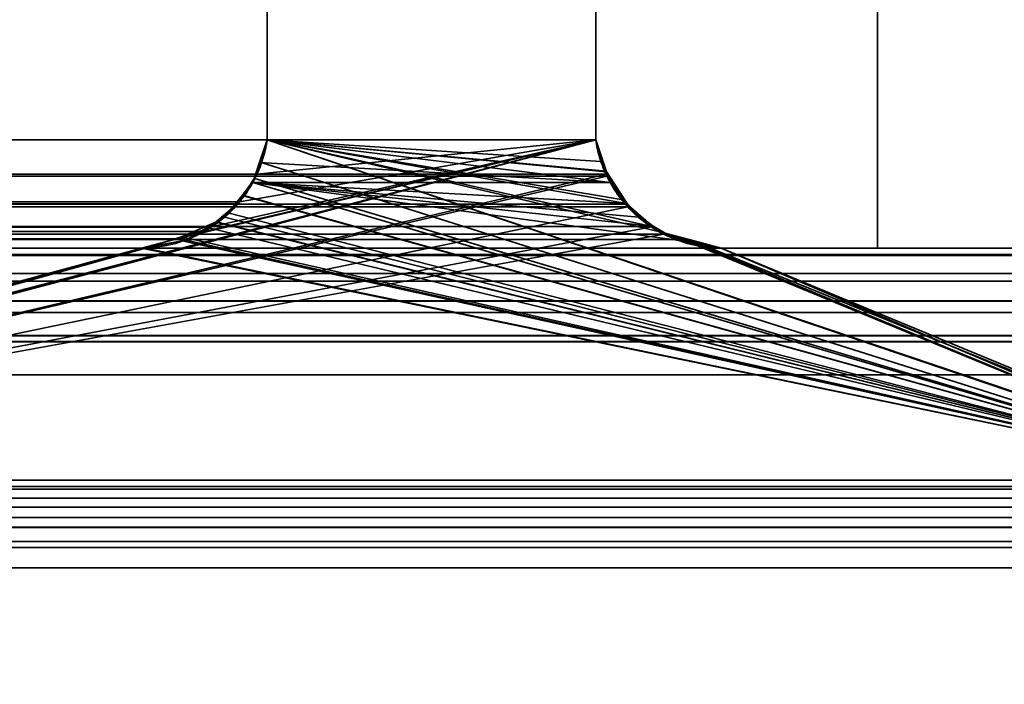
# Model space of a CAD drawing. Header units: millimetres. Extents: x -490 to 6690, y -115 to 152.
# Tile 426 of 656: x 1855.11 to 1859.57, y 3.03 to 6.03. Entities that reach past the tile are written whole.
import ezdxf

# ---------------------------------------------------------------- set-up
doc = ezdxf.new("R2010")
doc.units = ezdxf.units.MM
doc.layers.add('151', color=253, linetype='Continuous')

# ---------------------------------------------------------------- blocks, each defined once
blk = doc.blocks.new('UG_SURFACE_002')
at = {"layer": '151', "color": 252, "linetype": 'Continuous', "lineweight": 35}
for points in [[(2040, -6.2, 2202.5001), (2040, 133.2, 2202.5001), (960, 133.2, 2202.5001), (960, -6.2, 2202.5001)], [(1110, -6.2, 2052.5), (1110, 133.2, 2052.5), (1890, 133.2, 2052.5), (1890, -6.2, 2052.5)]]:
    blk.add_3dface(points, dxfattribs=at)
blk = doc.blocks.new('UG_SURFACE_133')
at = {"layer": '151', "color": 254, "linetype": 'Continuous', "lineweight": 35}
for points in [[(1875.25, -10, 2032.7499), (1875.25, 136.75, 2032.7499), (1124.75, 136.75, 2032.7499), (1124.75, -10, 2032.7499)], [(1867.4999, 21, 2025.0001), (1867.4999, -8, 2025.0001), (1132.5001, -8, 2025.0001), (1132.5001, 21, 2025.0001)], [(1863, 5, 2020.4999), (1863, 21, 2020.4999), (1137, 21, 2020.4999), (1137, 5, 2020.4999)], [(1863, 21, 2020.4999), (1863, 5, 2020.4999), (1859, 5, 2016.5), (1859, 13, 2016.5)], [(1859, 13, 2016.5), (1859, 5, 2016.5), (1141, 5, 2016.5), (1141, 13, 2016.5)], [(1863, 5, 2020.4999), (1137, 5, 2020.4999), (1141, 5, 2016.5), (1859, 5, 2016.5)]]:
    blk.add_3dface(points, dxfattribs=at)
blk = doc.blocks.new('UG_SURFACE_136')
at = {"layer": '151', "color": 254, "linetype": 'Continuous', "lineweight": 35}
for points in [[(1851.2977, 132.0496, 2008.7976), (1851.2501, 131.75, 2008.75), (1851.2501, 5, 2008.75), (1863, 106, 2020.4999)], [(1855, 13, 2012.5), (1863, 106, 2020.4999), (1851.2501, 5, 2008.75)], [(1863, 21, -7.5), (1863, 5, -7.5), (1859, 5, -7.5), (1859, 13, -7.5)], [(1859, 13, 2016.5), (1859, 5, 2016.5), (1863, 5, 2020.4999), (1863, 21, 2020.4999)], [(1859, 13, -7.5), (1859, 5, -7.5), (1859, 5, 2016.5), (1859, 13, 2016.5)], [(1863, 5, 2020.4999), (1859, 5, 2016.5), (1859, 5, -7.5), (1863, 5, -7.5)]]:
    blk.add_3dface(points, dxfattribs=at)
blk = doc.blocks.new('UG_SURFACE_159')
at = {"layer": '151', "color": 14, "linetype": 'Continuous', "lineweight": 35}
for points in [[(1867.3, -10, 2024.8001), (1867.3, 19, 2024.8001), (1132.7, 19, 2024.8001), (1132.7, -10, 2024.8001)], [(1863.25, 16.25, 2020.75), (1863.25, -22, 2020.75), (1136.75, -22, 2020.75), (1136.75, 16.25, 2020.75)]]:
    blk.add_3dface(points, dxfattribs=at)
blk = doc.blocks.new('UG_SURFACE_160')
at = {"layer": '151', "color": 7, "linetype": 'Continuous', "lineweight": 35}
for points in [[(1136.75, 16, 2020.75), (1136.75, -22, 2020.75), (1863.25, -22, 2020.75), (1863.25, 16, 2020.75)], [(1863, 16, 2020.4999), (1863, -22, 2020.4999), (1137, -22, 2020.4999), (1137, 16, 2020.4999)]]:
    blk.add_3dface(points, dxfattribs=at)
blk = doc.blocks.new('UG_SURFACE_166')
at = {"layer": '151', "color": 253, "linetype": 'Continuous', "lineweight": 35}
for points in [[(1142.2769, 7.26, 2015.223), (1142.2769, 5.4905, 2015.223), (1857.7231, 5.4905, 2015.223), (1857.7231, 7.26, 2015.223)], [(1143.765, 5.4905, 2013.7351), (1143.765, 7.26, 2013.7351), (1856.235, 7.26, 2013.7351), (1856.235, 5.4905, 2013.7351)], [(1857.7231, 7.26, 2015.223), (1857.7231, 5.4905, 2015.223), (1856.235, 5.4905, 2013.7351), (1856.235, 7.26, 2013.7351)], [(1142.2292, 5.3349, 2015.2709), (1857.7708, 5.3349, 2015.2709), (1857.7231, 5.4905, 2015.223), (1142.2769, 5.4905, 2015.223)], [(1143.8115, 5.3344, 2013.6886), (1143.765, 5.4905, 2013.7351), (1856.235, 5.4905, 2013.7351)], [(1143.8115, 5.3344, 2013.6886), (1856.235, 5.4905, 2013.7351), (1856.1885, 5.3344, 2013.6886)], [(1851.8732, 3.9463, 2009.3732), (1851.1291, 3.7665, 2008.6291), (1857.7231, 5.4905, 2015.223)], [(1857.7231, 5.4905, 2015.223), (1851.1291, 3.7665, 2008.6291), (1855.666, 5, 2013.1662), (1855.8252, 5.0421, 2013.3252)], [(1851.9001, 3.95, 2009.4001), (1851.8732, 3.9463, 2009.3732), (1857.7231, 5.4905, 2015.223), (1857.7708, 5.3349, 2015.2709)], [(1855.8252, 5.0421, 2013.3252), (1855.9507, 5.0753, 2013.4506), (1857.7231, 5.4905, 2015.223)], [(1857.7231, 5.4905, 2015.223), (1855.9507, 5.0753, 2013.4506), (1855.9744, 5.0953, 2013.4745)], [(1855.9744, 5.0953, 2013.4745), (1856.0988, 5.1997, 2013.5987), (1856.1094, 5.2087, 2013.6094), (1857.7231, 5.4905, 2015.223)], [(1857.7231, 5.4905, 2015.223), (1856.1094, 5.2087, 2013.6094), (1856.1884, 5.3342, 2013.6883)], [(1856.1884, 5.3342, 2013.6883), (1856.1885, 5.3344, 2013.6886), (1857.7231, 5.4905, 2015.223)], [(1856.1885, 5.3344, 2013.6886), (1856.235, 5.4905, 2013.7351), (1857.7231, 5.4905, 2015.223)], [(1142.2265, 5.3261, 2015.2736), (1142.1404, 5.199, 2015.3596), (1857.8596, 5.199, 2015.3596)], [(1857.7735, 5.3261, 2015.2736), (1142.2292, 5.3349, 2015.2709), (1142.2265, 5.3261, 2015.2736)], [(1142.2265, 5.3261, 2015.2736), (1857.8596, 5.199, 2015.3596), (1857.7735, 5.3261, 2015.2736)], [(1857.7735, 5.3261, 2015.2736), (1857.7708, 5.3349, 2015.2709), (1142.2292, 5.3349, 2015.2709)], [(1143.8116, 5.3342, 2013.6883), (1856.1884, 5.3342, 2013.6883), (1856.1094, 5.2087, 2013.6094)], [(1143.8906, 5.2087, 2013.6094), (1143.8116, 5.3342, 2013.6883), (1856.1094, 5.2087, 2013.6094)], [(1857.7708, 5.3349, 2015.2709), (1857.7735, 5.3261, 2015.2736), (1851.9001, 3.95, 2009.4001)], [(1851.9001, 3.95, 2009.4001), (1857.7735, 5.3261, 2015.2736), (1857.8596, 5.199, 2015.3596), (1857.8682, 5.1863, 2015.3682)], [(1142.1318, 5.1863, 2015.3682), (1142.0155, 5.098, 2015.4846), (1857.9845, 5.098, 2015.4846)], [(1857.8682, 5.1863, 2015.3682), (1142.1404, 5.199, 2015.3596), (1142.1318, 5.1863, 2015.3682)], [(1142.1318, 5.1863, 2015.3682), (1857.9845, 5.098, 2015.4846), (1857.8682, 5.1863, 2015.3682)], [(1857.8682, 5.1863, 2015.3682), (1857.8596, 5.199, 2015.3596), (1142.1404, 5.199, 2015.3596)], [(1856.1094, 5.2087, 2013.6094), (1856.0988, 5.1997, 2013.5987), (1143.9012, 5.1997, 2013.5987), (1143.8906, 5.2087, 2013.6094)], [(1143.9012, 5.1997, 2013.5987), (1856.0988, 5.1997, 2013.5987), (1855.9744, 5.0953, 2013.4745), (1144.0256, 5.0953, 2013.4745)], [(1851.9001, 3.95, 2009.4001), (1857.8682, 5.1863, 2015.3682), (1857.9845, 5.098, 2015.4846)], [(1858.0313, 5.0625, 2015.5313), (1142.0155, 5.098, 2015.4846), (1141.9687, 5.0625, 2015.5313)], [(1858.0313, 5.0625, 2015.5313), (1857.9845, 5.098, 2015.4846), (1142.0155, 5.098, 2015.4846)], [(1144.0493, 5.0753, 2013.4506), (1144.0256, 5.0953, 2013.4745), (1855.9744, 5.0953, 2013.4745)], [(1144.0493, 5.0753, 2013.4506), (1855.9744, 5.0953, 2013.4745), (1855.9507, 5.0753, 2013.4506)], [(1857.9845, 5.098, 2015.4846), (1858.0313, 5.0625, 2015.5313), (1851.9001, 3.95, 2009.4001)], [(1141.9687, 5.0625, 2015.5313), (1141.8676, 5.0383, 2015.6324), (1858.1324, 5.0383, 2015.6324)], [(1141.9687, 5.0625, 2015.5313), (1858.1324, 5.0383, 2015.6324), (1858.0313, 5.0625, 2015.5313)], [(1855.9507, 5.0753, 2013.4506), (1855.8252, 5.0421, 2013.3252), (1144.1748, 5.0421, 2013.3252), (1144.0493, 5.0753, 2013.4506)], [(1144.1748, 5.0421, 2013.3252), (1855.8252, 5.0421, 2013.3252), (1855.666, 5, 2013.1662), (1144.334, 5, 2013.1662)], [(1860.761, 3.95, 2018.2612), (1851.9001, 3.95, 2009.4001), (1858.0313, 5.0625, 2015.5313), (1858.1324, 5.0383, 2015.6324)], [(1138.2158, 4.9705, 2019.2842), (1861.7842, 4.9705, 2019.2842), (1861.605, 5, 2019.105), (1138.395, 5, 2019.105)], [(1861.605, 5, 2019.105), (1858.2921, 5, 2015.7921), (1141.7079, 5, 2015.7921), (1138.395, 5, 2019.105)], [(1141.7079, 5, 2015.7921), (1858.2921, 5, 2015.7921), (1858.1324, 5.0383, 2015.6324), (1141.8676, 5.0383, 2015.6324)], [(1855.666, 5, 2013.1662), (1851, 5, 2008.5001), (1149, 5, 2008.5001), (1144.334, 5, 2013.1662)], [(1851.1291, 3.7665, 2008.6291), (1851, 5, 2008.5001), (1855.666, 5, 2013.1662)], [(1858.1324, 5.0383, 2015.6324), (1858.2921, 5, 2015.7921), (1860.761, 3.95, 2018.2612)], [(1860.8804, 3.9214, 2018.3804), (1860.761, 3.95, 2018.2612), (1858.2921, 5, 2015.7921), (1861.605, 5, 2019.105)], [(1138.1921, 4.9666, 2019.3079), (1138.0554, 4.8844, 2019.4447), (1861.9446, 4.8844, 2019.4447)], [(1861.8079, 4.9666, 2019.3079), (1861.7842, 4.9705, 2019.2842), (1138.2158, 4.9705, 2019.2842), (1138.1921, 4.9666, 2019.3079)], [(1138.1921, 4.9666, 2019.3079), (1861.9446, 4.8844, 2019.4447), (1861.8079, 4.9666, 2019.3079)], [(1862.0013, 4.8502, 2019.5012), (1861.9446, 4.8844, 2019.4447), (1138.0554, 4.8844, 2019.4447), (1137.9987, 4.8502, 2019.5012)], [(1137.9987, 4.8502, 2019.5012), (1137.9272, 4.7603, 2019.5727), (1862.0728, 4.7603, 2019.5727)], [(1137.9987, 4.8502, 2019.5012), (1862.0728, 4.7603, 2019.5727), (1862.0013, 4.8502, 2019.5012)], [(1862.1144, 4.7079, 2019.6145), (1862.0728, 4.7603, 2019.5727), (1137.9272, 4.7603, 2019.5727), (1137.8856, 4.7079, 2019.6145)], [(1137.8856, 4.7079, 2019.6145), (1137.8429, 4.6035, 2019.6571), (1862.1571, 4.6035, 2019.6571)], [(1137.8856, 4.7079, 2019.6145), (1862.1571, 4.6035, 2019.6571), (1862.1144, 4.7079, 2019.6145)], [(1862.1682, 4.5765, 2019.6681), (1862.1571, 4.6035, 2019.6571), (1137.8429, 4.6035, 2019.6571), (1137.8318, 4.5765, 2019.6681)], [(1137.8119, 4.4265, 2019.6881), (1862.1881, 4.4265, 2019.6881), (1862.1682, 4.5765, 2019.6681)], [(1137.8318, 4.5765, 2019.6681), (1137.8119, 4.4265, 2019.6881), (1862.1682, 4.5765, 2019.6681)], [(1137.8119, 4.4265, 2019.6881), (1137.8134, 2.0275, 2019.6865), (1862.1866, 2.0275, 2019.6865), (1862.1881, 4.4265, 2019.6881)], [(1139.239, 3.95, 2018.2612), (1860.761, 3.95, 2018.2612), (1860.8804, 3.9214, 2018.3804), (1139.1196, 3.9214, 2018.3804)], [(1860.761, 3.95, 2018.2612), (1139.239, 3.95, 2018.2612), (1148.0999, 3.95, 2009.4001), (1851.9001, 3.95, 2009.4001)], [(1860.9873, 3.8672, 2018.4872), (1139.0127, 3.8672, 2018.4872), (1139.0678, 3.909, 2018.4321)], [(1139.0678, 3.909, 2018.4321), (1139.1196, 3.9214, 2018.3804), (1860.8804, 3.9214, 2018.3804), (1860.9322, 3.909, 2018.4321)], [(1860.9322, 3.909, 2018.4321), (1860.9873, 3.8672, 2018.4872), (1139.0678, 3.909, 2018.4321)], [(1138.9608, 3.8278, 2018.5392), (1139.0127, 3.8672, 2018.4872), (1860.9873, 3.8672, 2018.4872), (1861.0392, 3.8278, 2018.5392)], [(1861.0709, 3.781, 2018.5709), (1138.9291, 3.781, 2018.5709), (1138.9608, 3.8278, 2018.5392)], [(1861.0392, 3.8278, 2018.5392), (1861.0709, 3.781, 2018.5709), (1138.9608, 3.8278, 2018.5392)], [(1138.8986, 3.736, 2018.6014), (1138.9291, 3.781, 2018.5709), (1861.0709, 3.781, 2018.5709), (1861.1014, 3.736, 2018.6014)], [(1861.1014, 3.736, 2018.6014), (1138.8776, 3.6724, 2018.6224), (1138.8986, 3.736, 2018.6014)], [(1861.1014, 3.736, 2018.6014), (1861.1224, 3.6724, 2018.6224), (1138.8776, 3.6724, 2018.6224)], [(1138.8683, 3.6444, 2018.6317), (1138.8776, 3.6724, 2018.6224), (1861.1224, 3.6724, 2018.6224), (1861.1317, 3.6444, 2018.6317)], [(1861.1381, 3.5528, 2018.6381), (1138.8619, 3.5528, 2018.6381), (1138.8683, 3.6444, 2018.6317)], [(1861.1317, 3.6444, 2018.6317), (1861.1381, 3.5528, 2018.6381), (1138.8683, 3.6444, 2018.6317)], [(1861.1381, 3.5528, 2018.6381), (1861.137, 1.872, 2018.6372), (1138.863, 1.872, 2018.6372), (1138.8619, 3.5528, 2018.6381)]]:
    blk.add_3dface(points, dxfattribs=at)
blk = doc.blocks.new('UG_SURFACE_167')
at = {"layer": '151', "color": 253, "linetype": 'Continuous', "lineweight": 35}
for points in [[(1856.235, 5.4905, 2013.7351), (1856.235, 7.26, 2013.7351), (1856.235, 7.26, -7.5), (1856.235, 5.4905, -7.5)], [(1856.235, 5.4905, -7.5), (1856.235, 7.26, -7.5), (1857.7231, 7.26, -7.5), (1857.7231, 5.4905, -7.5)], [(1856.235, 7.26, 2013.7351), (1856.235, 5.4905, 2013.7351), (1857.7231, 5.4905, 2015.223), (1857.7231, 7.26, 2015.223)], [(1857.7231, 7.26, 2015.223), (1857.7231, 5.4905, 2015.223), (1857.7231, 5.4905, -7.5), (1857.7231, 7.26, -7.5)], [(1856.235, 5.4905, -7.5), (1856.2003, 5.3876, -7.5), (1856.2026, 5.3886, 2013.7026)], [(1856.2003, 5.3876, -7.5), (1856.235, 5.4905, -7.5), (1857.7882, 5.2976, -7.5)], [(1856.2026, 5.3886, 2013.7026), (1856.235, 5.4905, 2013.7351), (1856.235, 5.4905, -7.5)], [(1860.761, 3.95, 2018.2612), (1860.8798, 3.9188, 2018.3797), (1856.235, 5.4905, 2013.7351), (1856.2026, 5.3886, 2013.7026)], [(1856.235, 5.4905, -7.5), (1857.7231, 5.4905, -7.5), (1857.7724, 5.3448, -7.5)], [(1857.7724, 5.3448, -7.5), (1857.7882, 5.2976, -7.5), (1856.235, 5.4905, -7.5)], [(1856.235, 5.4905, 2013.7351), (1857.8392, 5.2205, 2015.3391), (1857.7707, 5.3478, 2015.2707)], [(1856.235, 5.4905, 2013.7351), (1857.9839, 5.0957, 2015.4839), (1857.8607, 5.2019, 2015.3608)], [(1857.7707, 5.3478, 2015.2707), (1857.7466, 5.3926, 2015.2466), (1856.235, 5.4905, 2013.7351)], [(1856.235, 5.4905, 2013.7351), (1858.0079, 5.0751, 2015.5079), (1857.9839, 5.0957, 2015.4839)], [(1858.1464, 5.0385, 2015.6465), (1858.0079, 5.0751, 2015.5079), (1856.235, 5.4905, 2013.7351), (1860.9465, 3.9013, 2018.4467)], [(1860.8798, 3.9188, 2018.3797), (1860.9465, 3.9013, 2018.4467), (1856.235, 5.4905, 2013.7351)], [(1857.7466, 5.3926, 2015.2466), (1857.7231, 5.4905, 2015.223), (1856.235, 5.4905, 2013.7351)], [(1857.8607, 5.2019, 2015.3608), (1857.8392, 5.2205, 2015.3391), (1856.235, 5.4905, 2013.7351)], [(1857.7724, 5.3448, -7.5), (1857.7231, 5.4905, -7.5), (1857.7231, 5.4905, 2015.223)], [(1857.7231, 5.4905, 2015.223), (1857.7466, 5.3926, 2015.2466), (1857.7724, 5.3448, -7.5)], [(1856.2003, 5.3876, -7.5), (1856.1699, 5.2976, -7.5), (1856.1792, 5.3154, 2013.6793)], [(1857.7882, 5.2976, -7.5), (1856.1699, 5.2976, -7.5), (1856.2003, 5.3876, -7.5)], [(1856.1792, 5.3154, 2013.6793), (1856.2026, 5.3886, 2013.7026), (1856.2003, 5.3876, -7.5)], [(1856.2026, 5.3886, 2013.7026), (1856.1792, 5.3154, 2013.6793), (1860.761, 3.95, 2018.2612)], [(1857.7466, 5.3926, 2015.2466), (1857.7707, 5.3478, 2015.2707), (1857.7724, 5.3448, -7.5)], [(1856.1229, 5.2395, 2013.6228), (1856.1792, 5.3154, 2013.6793), (1856.1699, 5.2976, -7.5)], [(1860.761, 3.95, 2018.2612), (1856.1792, 5.3154, 2013.6793), (1856.1229, 5.2395, 2013.6228)], [(1857.8653, 5.2025, -7.5), (1857.7882, 5.2976, -7.5), (1857.7707, 5.3478, 2015.2707)], [(1857.7707, 5.3478, 2015.2707), (1857.8392, 5.2205, 2015.3391), (1857.8653, 5.2025, -7.5)], [(1857.7882, 5.2976, -7.5), (1857.7724, 5.3448, -7.5), (1857.7707, 5.3478, 2015.2707)], [(1856.1699, 5.2976, -7.5), (1856.1212, 5.2375, -7.5), (1856.1229, 5.2395, 2013.6228)], [(1856.1212, 5.2375, -7.5), (1856.1699, 5.2976, -7.5), (1860.761, 3.95, -7.5)], [(1856.1699, 5.2976, -7.5), (1857.7882, 5.2976, -7.5), (1857.8653, 5.2025, -7.5)], [(1860.761, 3.95, -7.5), (1856.1699, 5.2976, -7.5), (1858.0917, 5.036, -7.5), (1858.1452, 5.0264, -7.5)], [(1856.1699, 5.2976, -7.5), (1857.9165, 5.1396, -7.5), (1857.9862, 5.0983, -7.5)], [(1857.8653, 5.2025, -7.5), (1857.9165, 5.1396, -7.5), (1856.1699, 5.2976, -7.5)], [(1857.9862, 5.0983, -7.5), (1858.0917, 5.036, -7.5), (1856.1699, 5.2976, -7.5)], [(1856.1212, 5.2375, -7.5), (1856.0417, 5.1396, -7.5), (1856.0624, 5.1583, 2013.5624)], [(1860.761, 3.95, -7.5), (1856.0417, 5.1396, -7.5), (1856.1212, 5.2375, -7.5)], [(1856.0624, 5.1583, 2013.5624), (1856.1229, 5.2395, 2013.6228), (1856.1212, 5.2375, -7.5)], [(1856.1229, 5.2395, 2013.6228), (1856.0624, 5.1583, 2013.5624), (1860.761, 3.95, 2018.2612)], [(1857.8392, 5.2205, 2015.3391), (1857.8607, 5.2019, 2015.3608), (1857.8653, 5.2025, -7.5)], [(1857.9165, 5.1396, -7.5), (1857.8653, 5.2025, -7.5), (1857.8607, 5.2019, 2015.3608)], [(1857.8607, 5.2019, 2015.3608), (1857.9839, 5.0957, 2015.4839), (1857.9165, 5.1396, -7.5)], [(1856.0417, 5.1396, -7.5), (1856.0055, 5.1182, -7.5), (1856.0076, 5.1155, 2013.5076)], [(1856.0055, 5.1182, -7.5), (1856.0417, 5.1396, -7.5), (1860.761, 3.95, -7.5)], [(1856.0076, 5.1155, 2013.5076), (1856.0624, 5.1583, 2013.5624), (1856.0417, 5.1396, -7.5)], [(1860.761, 3.95, 2018.2612), (1856.0624, 5.1583, 2013.5624), (1856.0076, 5.1155, 2013.5076)], [(1857.9839, 5.0957, 2015.4839), (1857.9862, 5.0983, -7.5), (1857.9165, 5.1396, -7.5)], [(1856.0055, 5.1182, -7.5), (1855.8664, 5.036, -7.5), (1855.8464, 5.0503, 2013.3464)], [(1855.8464, 5.0503, 2013.3464), (1855.9744, 5.0896, 2013.4745), (1856.0055, 5.1182, -7.5)], [(1860.761, 3.95, 2018.2612), (1855.9744, 5.0896, 2013.4745), (1855.8464, 5.0503, 2013.3464)], [(1860.761, 3.95, -7.5), (1855.8664, 5.036, -7.5), (1856.0055, 5.1182, -7.5)], [(1855.9744, 5.0896, 2013.4745), (1856.0076, 5.1155, 2013.5076), (1856.0055, 5.1182, -7.5)], [(1856.0076, 5.1155, 2013.5076), (1855.9744, 5.0896, 2013.4745), (1860.761, 3.95, 2018.2612)], [(1858.0917, 5.036, -7.5), (1857.9862, 5.0983, -7.5), (1857.9839, 5.0957, 2015.4839)], [(1857.9839, 5.0957, 2015.4839), (1858.0079, 5.0751, 2015.5079), (1858.0917, 5.036, -7.5)], [(1855.6836, 5.0003, 2013.1836), (1855.8464, 5.0503, 2013.3464), (1855.849, 5.0329, -7.5)], [(1855.8464, 5.0503, 2013.3464), (1855.6836, 5.0003, 2013.1836), (1860.761, 3.95, 2018.2612)], [(1855.8664, 5.036, -7.5), (1855.849, 5.0329, -7.5), (1855.8464, 5.0503, 2013.3464)], [(1858.0079, 5.0751, 2015.5079), (1858.1452, 5.0264, -7.5), (1858.0917, 5.036, -7.5)], [(1858.0079, 5.0751, 2015.5079), (1858.1464, 5.0385, 2015.6465), (1858.1452, 5.0264, -7.5)], [(1855.666, 5, 2013.1662), (1855.666, 5, -7.5), (1851, 5, -7.5), (1851, 5, 2008.5001)], [(1860.761, 3.95, -7.5), (1851.9001, 3.95, -7.5), (1851, 5, -7.5), (1855.666, 5, -7.5)], [(1855.666, 5, 2013.1662), (1851, 5, 2008.5001), (1851.8947, 3.9499, 2009.3946)], [(1855.6836, 5.0003, 2013.1836), (1855.666, 5, 2013.1662), (1851.8947, 3.9499, 2009.3946), (1851.8964, 3.9499, 2009.3963)], [(1851.8964, 3.9499, 2009.3963), (1851.9001, 3.95, 2009.4001), (1855.6836, 5.0003, 2013.1836)], [(1851.9001, 3.95, 2009.4001), (1860.761, 3.95, 2018.2612), (1855.6836, 5.0003, 2013.1836)], [(1855.849, 5.0329, -7.5), (1855.666, 5, -7.5), (1855.666, 5, 2013.1662)], [(1855.666, 5, 2013.1662), (1855.6836, 5.0003, 2013.1836), (1855.849, 5.0329, -7.5)], [(1860.761, 3.95, -7.5), (1855.666, 5, -7.5), (1855.849, 5.0329, -7.5)], [(1855.849, 5.0329, -7.5), (1855.8664, 5.036, -7.5), (1860.761, 3.95, -7.5)], [(1858.2921, 5, -7.5), (1858.1452, 5.0264, -7.5), (1858.1464, 5.0385, 2015.6465)], [(1858.1452, 5.0264, -7.5), (1858.2921, 5, -7.5), (1860.761, 3.95, -7.5)], [(1858.1464, 5.0385, 2015.6465), (1858.2921, 5, 2015.7921), (1858.2921, 5, -7.5)], [(1860.9465, 3.9013, 2018.4467), (1858.2921, 5, 2015.7921), (1858.1464, 5.0385, 2015.6465)], [(1861.605, 5, 2019.105), (1861.605, 5, -7.5), (1858.2921, 5, -7.5), (1858.2921, 5, 2015.7921)], [(1860.8803, 3.9255, -7.5), (1860.761, 3.95, -7.5), (1858.2921, 5, -7.5), (1861.605, 5, -7.5)], [(1860.9465, 3.9013, 2018.4467), (1861.605, 5, 2019.105), (1858.2921, 5, 2015.7921)], [(1860.761, 3.95, 2018.2612), (1851.9001, 3.95, 2009.4001), (1851.9001, 3.95, -7.5), (1860.761, 3.95, -7.5)]]:
    blk.add_3dface(points, dxfattribs=at)

msp = doc.modelspace()

# ---------------------------------------------------------------- linework, layer by layer
at = {"layer": '151', "linetype": 'Continuous', "lineweight": -3}
for p, q in [((1859, 13, 2016.5), (1859, 5, 2016.5)), ((1859, 13, -7.5), (1859, 5, -7.5)), ((1859, 5, 2016.5), (1859, 13, 2016.5)), ((1856.2351, 5.4905, 2013.7351), (1856.2351, 7.26, 2013.7351)), ((1856.2351, 5.4905, -7.5), (1856.2351, 7.26, -7.5)), ((1856.2351, 5.4905, 2013.7351), (1856.2351, 7.26, 2013.7351)), ((1857.7231, 7.26, 2015.2231), (1857.7231, 5.4905, 2015.2231)), ((1857.7231, 7.26, 2015.2231), (1857.7231, 5.4905, 2015.2231)), ((1857.7231, 7.26, -7.5), (1857.7231, 5.4905, -7.5)), ((1857.7231, 5.4905, 2015.2231), (1142.2769, 5.4905, 2015.2231)), ((1856.2351, 5.4905, 2013.7351), (1143.7649, 5.4905, 2013.7351)), ((1856.2351, 5.4905, -7.5), (1856.2351, 5.4905, 2013.7351)), ((1857.7231, 5.4905, -7.5), (1857.7231, 5.4905, 2015.2231)), ((1863, 5, 2020.5), (1137, 5, 2020.5)), ((1861.6051, 5, 2019.1051), (1138.3949, 5, 2019.1051)), ((1859, 5, 2016.5), (1141, 5, 2016.5)), ((1858.2921, 5, 2015.7921), (1141.7079, 5, 2015.7921)), ((1855.6661, 5, 2013.1661), (1144.3339, 5, 2013.1661)), ((1851, 5, -7.5), (1855.6661, 5, -7.5)), ((1851, 5, 2008.5), (1855.6661, 5, 2013.1661)), ((1855.6661, 5, 2013.1661), (1851, 5, 2008.5)), ((1855.6661, 5, -7.5), (1855.6661, 5, 2013.1661)), ((1858.2921, 5, 2015.7921), (1861.6051, 5, 2019.1051)), ((1858.2921, 5, -7.5), (1861.6051, 5, -7.5)), ((1858.2921, 5, -7.5), (1858.2921, 5, 2015.7921)), ((1861.6051, 5, 2019.1051), (1858.2921, 5, 2015.7921)), ((1859, 5, 2016.5), (1863, 5, 2020.5)), ((1859, 5, -7.5), (1863, 5, -7.5)), ((1859, 5, -7.5), (1859, 5, 2016.5)), ((1863, 5, 2020.5), (1859, 5, 2016.5)), ((1862.1881, 4.4265, 2019.6881), (1137.8119, 4.4265, 2019.6881)), ((1139.2389, 3.95, 2018.2611), (1860.7611, 3.95, 2018.2611)), ((1851.9001, 3.95, -7.5), (1860.7611, 3.95, -7.5)), ((1860.7611, 3.95, 2018.2611), (1851.9001, 3.95, 2009.4001)), ((1851.9001, 3.95, 2009.4001), (1860.7611, 3.95, 2018.2611)), ((1138.8619, 3.5528, 2018.6381), (1861.1381, 3.5528, 2018.6381))]:
    msp.add_line(p, q, dxfattribs=at)
for centre, start, end in [((1855.6661, 5.5753, -7.5), 270, 351.5252), ((1858.2921, 5.5753, -7.5), 188.4748, 270)]:
    msp.add_arc(centre, 0.5753, start, end, dxfattribs=at)
for points in [[(1856.2351, 5.4905, 2013.7351), (1856.2036, 5.2791, 2013.7036), (1856.0779, 5.0975, 2013.5779), (1855.8798, 5, 2013.3798), (1855.6661, 5, 2013.1661)], [(1858.2921, 5, 2015.7921), (1858.0783, 5, 2015.5783), (1857.8802, 5.0975, 2015.3802), (1857.7546, 5.2791, 2015.2546), (1857.7231, 5.4905, 2015.2231)]]:
    msp.add_rational_spline(points, [1, 0.878710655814, 0.838280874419, 0.878710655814, 1], degree=4, dxfattribs=at)
for points, knots in [([(1856.2351, 5.4905, 2013.7351), (1856.2268, 5.4352, 2013.7268), (1856.2103, 5.3817, 2013.7103), (1856.1668, 5.2874, 2013.6668), (1856.1395, 5.2451, 2013.6395), (1856.0626, 5.1521, 2013.5626), (1856.0078, 5.1078, 2013.5078), (1855.874, 5.0317, 2013.374), (1855.7907, 5.0076, 2013.2907), (1855.6941, 5.0005, 2013.1941), (1855.6801, 5, 2013.1801), (1855.6661, 5, 2013.1661)], [0, 0, 0, 0, 0.167936, 0.167936, 0.333839, 0.333839, 0.592673, 0.592673, 0.941535, 0.941535, 1, 1, 1, 1]), ([(1858.2921, 5, 2015.7921), (1858.2039, 5, 2015.7039), (1858.1143, 5.0203, 2015.6143), (1857.9733, 5.092, 2015.4733), (1857.9171, 5.133, 2015.4171), (1857.8321, 5.2257, 2015.3321), (1857.7992, 5.2727, 2015.2992), (1857.7498, 5.3755, 2015.2498), (1857.7318, 5.432, 2015.2318), (1857.7231, 5.4905, 2015.2231)], [0, 0, 0, 0, 0.372007, 0.372007, 0.631093, 0.631093, 0.82235, 0.82235, 1, 1, 1, 1])]:
    msp.add_open_spline(points, degree=3, knots=knots, dxfattribs=at)

# ---------------------------------------------------------------- block references
for name in ['UG_SURFACE_133', 'UG_SURFACE_136', 'UG_SURFACE_002', 'UG_SURFACE_159', 'UG_SURFACE_160', 'UG_SURFACE_167', 'UG_SURFACE_166']:
    msp.add_blockref(name, (0, 0), dxfattribs=at)

doc.saveas('drawing.dxf')
